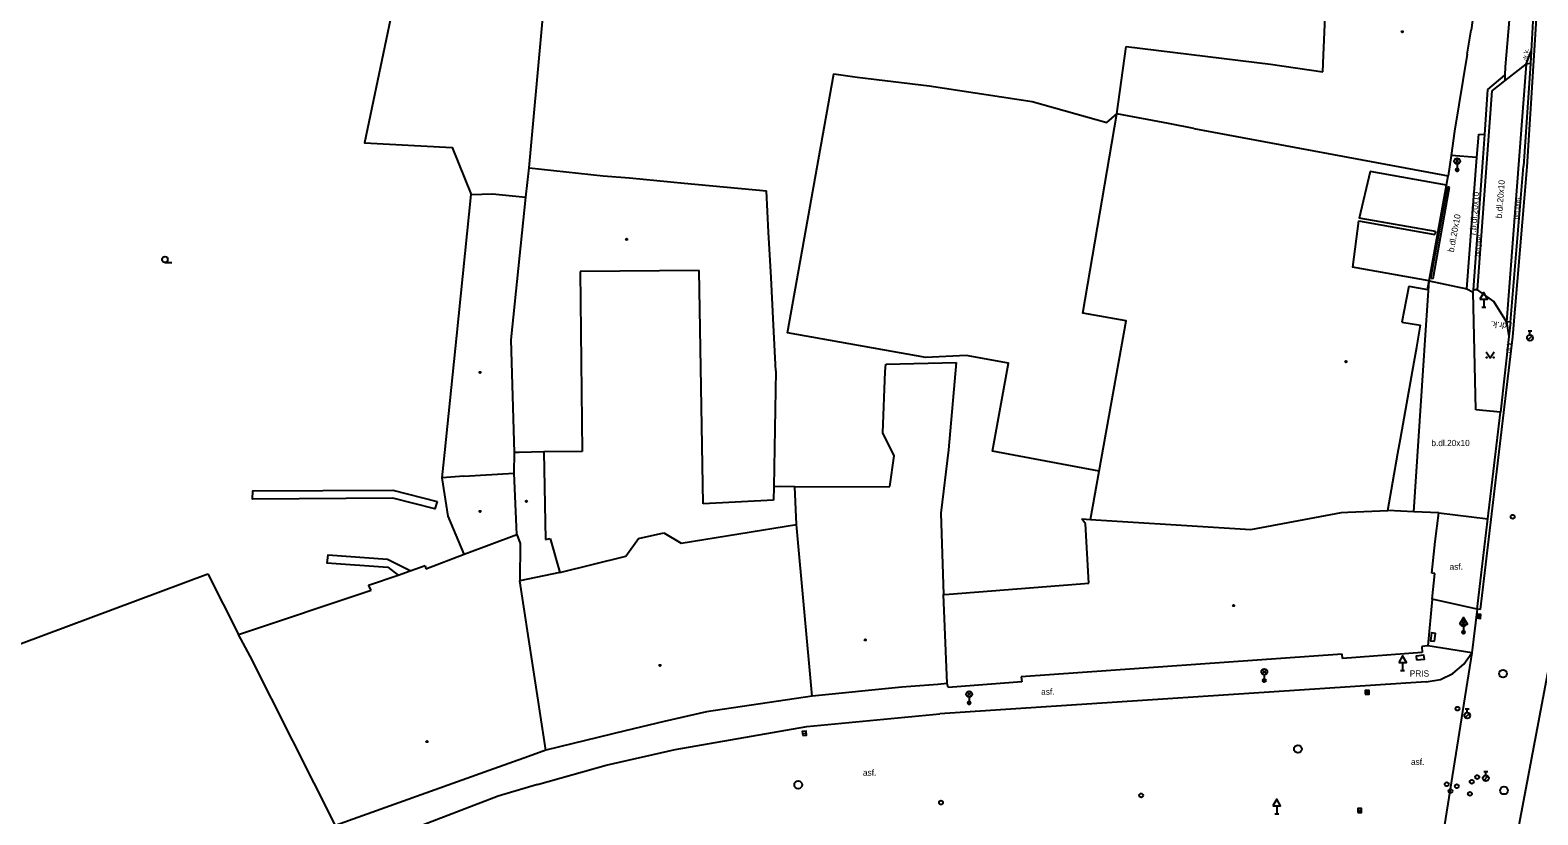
# Model space of a CAD drawing. Extents: x -599770 to -598493, y -1162076 to -1159209.
# Drawn here: x -599305.9 to -599208.9, y -1161758.3 to -1161707.9 of the extents above; entities that cross this region are included whole.
import ezdxf

# ---------------------------------------------------------------- set-up
doc = ezdxf.new("R2010")
doc.units = 0
doc.layers.add('Podklad', color=7, linetype='Continuous')

msp = doc.modelspace()

# ---------------------------------------------------------------- linework, layer by layer
at = {"layer": 'Podklad'}
for p, q in [((-599214.262, -1161716.42), (-599213.997, -1161716.155)), ((-599214.262, -1161716.155), (-599213.997, -1161716.42)), ((-599214.13, -1161716.475), (-599214.13, -1161716.85)), ((-599297.22, -1161722.808), (-599296.782, -1161722.808)), ((-599212.545, -1161725.68), (-599212.295, -1161725.68)), ((-599212.42, -1161725.171), (-599212.42, -1161725.68)), ((-599209.579, -1161727.786), (-599209.314, -1161727.521)), ((-599209.575, -1161727.212), (-599209.325, -1161727.212)), ((-599209.45, -1161727.462), (-599209.45, -1161727.212)), ((-599213.852, -1161746.15), (-599213.587, -1161745.885)), ((-599213.852, -1161745.885), (-599213.587, -1161746.15)), ((-599213.72, -1161746.071), (-599213.72, -1161746.58)), ((-599213.72, -1161746.205), (-599213.72, -1161746.58)), ((-599212.723, -1161745.436), (-599212.757, -1161745.684)), ((-599213.845, -1161746.58), (-599213.595, -1161746.58)), ((-599226.663, -1161749.26), (-599226.398, -1161748.995)), ((-599226.663, -1161748.995), (-599226.398, -1161749.26)), ((-599217.765, -1161749.05), (-599217.515, -1161749.05)), ((-599217.64, -1161748.541), (-599217.64, -1161749.05)), ((-599226.53, -1161749.315), (-599226.53, -1161749.69)), ((-599245.643, -1161750.7), (-599245.378, -1161750.435)), ((-599245.643, -1161750.435), (-599245.378, -1161750.7)), ((-599245.51, -1161750.755), (-599245.51, -1161751.13)), ((-599220.045, -1161750.45), (-599219.795, -1161750.45)), ((-599213.609, -1161752.076), (-599213.344, -1161751.811)), ((-599213.605, -1161751.503), (-599213.355, -1161751.503)), ((-599213.48, -1161751.753), (-599213.48, -1161751.503)), ((-599256.224, -1161753.102), (-599255.976, -1161753.078)), ((-599212.419, -1161756.116), (-599212.154, -1161755.851)), ((-599212.415, -1161755.543), (-599212.165, -1161755.543)), ((-599212.29, -1161755.793), (-599212.29, -1161755.543)), ((-599225.73, -1161757.751), (-599225.73, -1161758.26)), ((-599225.855, -1161758.26), (-599225.605, -1161758.26)), ((-599220.525, -1161758.05), (-599220.275, -1161758.05))]:
    msp.add_line(p, q, dxfattribs=at)
for points in [[(-599312.51, -1161696.41), (-599312.04, -1161696.43), (-599308.43, -1161696.69), (-599308.72, -1161701.41), (-599281.88, -1161703.13), (-599284.38, -1161715.12), (-599278.75, -1161715.42), (-599277.53, -1161718.44)], [(-599273.81, -1161716.73), (-599272.14, -1161698.58)], [(-599212.74, -1161704.28), (-599213.23, -1161707.88)], [(-599210.52, -1161704.21), (-599211.04, -1161710.23)], [(-599209.63, -1161716.66), (-599208.96, -1161706.09)], [(-599209.21, -1161706.13), (-599209.37, -1161709.22)], [(-599222.73, -1161709.48), (-599222.61, -1161707.01)], [(-599213.48, -1161709.41), (-599213.23, -1161707.88)], [(-599236.01, -1161713.26), (-599235.41, -1161708.93)], [(-599235.41, -1161708.93), (-599226.13, -1161710.06)], [(-599222.77, -1161710.55), (-599222.73, -1161709.48)], [(-599213.48, -1161709.41), (-599214.3, -1161714.37)], [(-599209.69, -1161710.05), (-599209.37, -1161709.22)], [(-599209.37, -1161709.22), (-599209.42, -1161710.01)], [(-599226.13, -1161710.06), (-599222.77, -1161710.55)], [(-599211.07, -1161711.13), (-599209.69, -1161710.05)], [(-599211.04, -1161710.23), (-599211.06, -1161710.77)], [(-599209.69, -1161710.05), (-599210.95, -1161726.62)], [(-599209.42, -1161710.01), (-599209.87, -1161716.61)], [(-599209.42, -1161710.01), (-599209.69, -1161710.05)], [(-599237.14, -1161736.23), (-599244, -1161734.94), (-599242.98, -1161729.29), (-599245.71, -1161728.8), (-599248.29, -1161728.93), (-599257.2, -1161727.33), (-599254.21, -1161710.68), (-599252.7, -1161710.89), (-599248.07, -1161711.46), (-599241.45, -1161712.45), (-599236.65, -1161713.8), (-599236.01, -1161713.26)], [(-599212.16, -1161711.69), (-599211.06, -1161710.77)], [(-599211.89, -1161711.77), (-599211.07, -1161711.13)], [(-599211.06, -1161710.77), (-599211.07, -1161711.13)], [(-599212.82, -1161724.57), (-599211.89, -1161711.77)], [(-599212.35, -1161714.57), (-599212.16, -1161711.69)], [(-599237.7, -1161739.34), (-599237.14, -1161736.23), (-599235.41, -1161726.56), (-599238.21, -1161726.06), (-599236.01, -1161713.26)], [(-599232.69, -1161713.88), (-599236.01, -1161713.26)], [(-599231.06, -1161714.19), (-599232.69, -1161713.88)], [(-599231.06, -1161714.19), (-599214.7, -1161717.24)], [(-599214.3, -1161714.37), (-599214.51, -1161715.92)], [(-599212.86, -1161716.05), (-599212.74, -1161714.56)], [(-599212.74, -1161714.56), (-599212.35, -1161714.57)], [(-599212.45, -1161716.07), (-599212.35, -1161714.57)], [(-599214.51, -1161715.92), (-599214.7, -1161717.24)], [(-599212.86, -1161716.05), (-599214.51, -1161715.92)], [(-599213.5, -1161724.51), (-599212.86, -1161716.05)], [(-599213.09, -1161724.56), (-599212.45, -1161716.07)], [(-599274.02, -1161718.6), (-599273.81, -1161716.73)], [(-599273.81, -1161716.73), (-599269.05, -1161717.23)], [(-599269.05, -1161717.23), (-599267.34, -1161717.36)], [(-599219.73, -1161716.96), (-599220.44, -1161719.95)], [(-599214.81, -1161717.83), (-599219.73, -1161716.96)], [(-599214.81, -1161717.83), (-599214.7, -1161717.24)], [(-599210.71, -1161726.65), (-599209.87, -1161716.61)], [(-599210.56, -1161727.59), (-599209.63, -1161716.66)], [(-599267.34, -1161717.36), (-599263.84, -1161717.71)], [(-599263.84, -1161717.71), (-599258.55, -1161718.2)], [(-599258.42, -1161720.87), (-599258.55, -1161718.2)], [(-599215.93, -1161723.99), (-599214.81, -1161717.83)], [(-599215.83, -1161723.81), (-599214.76, -1161717.94)], [(-599215.68, -1161723.84), (-599214.62, -1161717.96)], [(-599214.62, -1161717.96), (-599214.76, -1161717.94)], [(-599278.46, -1161727.51), (-599277.53, -1161718.44)], [(-599277.53, -1161718.44), (-599276.16, -1161718.39)], [(-599276.16, -1161718.39), (-599274.02, -1161718.6)], [(-599274.96, -1161727.79), (-599274.02, -1161718.6)], [(-599220.48, -1161720.14), (-599220.85, -1161723.12)], [(-599220.48, -1161720.14), (-599215.56, -1161721.01)], [(-599215.52, -1161720.82), (-599220.44, -1161719.95)], [(-599258.25, -1161723.78), (-599258.42, -1161720.87)], [(-599215.52, -1161720.82), (-599215.56, -1161721.01)], [(-599262.86, -1161723.32), (-599270.52, -1161723.39)], [(-599270.52, -1161723.39), (-599270.4, -1161734.96)], [(-599262.61, -1161738.34), (-599262.86, -1161723.32)], [(-599258.08, -1161726.85), (-599258.25, -1161723.78)], [(-599215.93, -1161723.99), (-599220.85, -1161723.12)], [(-599216.92, -1161738.84), (-599216.141, -1161727.154), (-599215.93, -1161723.99)], [(-599216.03, -1161724.54), (-599215.93, -1161723.99)], [(-599215.93, -1161723.99), (-599213.5, -1161724.51)], [(-599215.83, -1161723.81), (-599215.68, -1161723.84)], [(-599217.23, -1161724.34), (-599217.68, -1161726.64)], [(-599217.23, -1161724.34), (-599216.03, -1161724.54)], [(-599213.5, -1161724.51), (-599213.1, -1161724.71)], [(-599213.1, -1161724.71), (-599213.09, -1161724.56)], [(-599212.93, -1161732.29), (-599213.1, -1161724.71)], [(-599212.82, -1161724.57), (-599213.09, -1161724.56)], [(-599211.78, -1161725.32), (-599212.82, -1161724.57)], [(-599210.95, -1161726.62), (-599211.78, -1161725.32)], [(-599257.93, -1161729.78), (-599258.08, -1161726.85)], [(-599217.68, -1161726.64), (-599216.48, -1161726.84)], [(-599216.72, -1161728.25), (-599216.48, -1161726.84)], [(-599210.95, -1161726.62), (-599210.81, -1161727.57)], [(-599210.71, -1161726.65), (-599210.95, -1161726.62)], [(-599210.71, -1161726.65), (-599210.81, -1161727.57)], [(-599279.22, -1161735.03), (-599278.46, -1161727.51)], [(-599274.75, -1161735.03), (-599274.96, -1161727.79)], [(-599210.81, -1161727.57), (-599211.34, -1161732.43)], [(-599211.13, -1161732.45), (-599210.56, -1161727.59)], [(-599216.89, -1161729.19), (-599216.72, -1161728.25)], [(-599212.26, -1161728.565), (-599212.01, -1161728.94), (-599211.76, -1161728.565)], [(-599257.93, -1161729.78), (-599258.06, -1161737.24)], [(-599251.07, -1161733.76), (-599250.9, -1161729.82)], [(-599250.9, -1161729.82), (-599250.87, -1161729.34)], [(-599250.87, -1161729.34), (-599246.34, -1161729.24)], [(-599246.34, -1161729.24), (-599246.84, -1161734.85)], [(-599217.78, -1161734.15), (-599216.89, -1161729.19)], [(-599211.34, -1161732.43), (-599212.93, -1161732.29)], [(-599212.63, -1161745.12), (-599211.13, -1161732.45)], [(-599212.16, -1161739.29), (-599211.34, -1161732.43)], [(-599250.33, -1161735.25), (-599251.07, -1161733.76)], [(-599217.94, -1161735.07), (-599217.78, -1161734.15)], [(-599279.39, -1161736.66), (-599279.22, -1161735.03)], [(-599274.76, -1161736.36), (-599274.75, -1161735.03)], [(-599274.44, -1161735.03), (-599274.75, -1161735.03)], [(-599272.86, -1161734.98), (-599274.44, -1161735.03)], [(-599270.4, -1161734.96), (-599272.86, -1161734.98)], [(-599272.86, -1161734.98), (-599272.75, -1161740.63)], [(-599250.6, -1161737.21), (-599250.33, -1161735.25)], [(-599246.84, -1161734.85), (-599247.32, -1161738.93)], [(-599218.58, -1161738.76), (-599217.94, -1161735.07)], [(-599278, -1161736.55), (-599279.39, -1161736.66)], [(-599278, -1161736.55), (-599274.76, -1161736.36)], [(-599274.6, -1161740.3), (-599274.76, -1161736.36)], [(-599279.71, -1161738.19), (-599279.86, -1161738.66), (-599282.57, -1161737.96), (-599291.59, -1161738.03), (-599291.57, -1161737.49), (-599282.57, -1161737.46), (-599279.71, -1161738.19)], [(-599279.01, -1161739.12), (-599279.39, -1161736.66)], [(-599258.06, -1161737.24), (-599258.08, -1161738.09)], [(-599257.66, -1161737.22), (-599258.06, -1161737.24)], [(-599256.71, -1161737.23), (-599257.66, -1161737.22)], [(-599256.71, -1161737.23), (-599250.6, -1161737.21)], [(-599256.62, -1161739.66), (-599256.71, -1161737.23)], [(-599258.08, -1161738.09), (-599262.61, -1161738.34)], [(-599277.98, -1161741.56), (-599279.01, -1161739.12)], [(-599247.32, -1161738.93), (-599247.16, -1161744.17)], [(-599238.02, -1161739.62), (-599238.26, -1161739.3)], [(-599238.26, -1161739.3), (-599237.7, -1161739.34), (-599229.46, -1161739.85)], [(-599229.46, -1161739.85), (-599227.4, -1161739.97), (-599221.57, -1161738.88)], [(-599221.57, -1161738.88), (-599221.17, -1161738.86)], [(-599221.17, -1161738.86), (-599218.58, -1161738.76)], [(-599215.31, -1161738.91), (-599216.92, -1161738.84), (-599218.58, -1161738.76)], [(-599215.54, -1161740.76), (-599215.31, -1161738.91)], [(-599215.31, -1161738.91), (-599212.16, -1161739.29)], [(-599212.38, -1161741.1), (-599212.16, -1161739.29)], [(-599277.98, -1161741.56), (-599274.6, -1161740.3)], [(-599274.6, -1161740.3), (-599274.38, -1161740.88)], [(-599266.76, -1161740.56), (-599265.14, -1161740.19)], [(-599265.14, -1161740.19), (-599264.02, -1161740.85)], [(-599264.02, -1161740.85), (-599256.62, -1161739.66)], [(-599255.61, -1161750.7), (-599256.62, -1161739.66)], [(-599237.81, -1161743.44), (-599238.02, -1161739.62)], [(-599274.38, -1161740.88), (-599274.41, -1161743.28)], [(-599272.75, -1161740.63), (-599272.45, -1161740.56)], [(-599272.45, -1161740.56), (-599271.82, -1161742.74)], [(-599267.58, -1161741.69), (-599266.76, -1161740.56)], [(-599215.75, -1161742.79), (-599215.54, -1161740.76)], [(-599212.85, -1161745.11), (-599212.38, -1161741.1)], [(-599281.45, -1161742.64), (-599282.9, -1161741.91), (-599286.75, -1161741.64), (-599286.81, -1161742.13), (-599282.89, -1161742.41), (-599282.22, -1161742.91)], [(-599281.45, -1161742.64), (-599280.48, -1161742.3)], [(-599280.48, -1161742.3), (-599280.44, -1161742.51)], [(-599280.44, -1161742.51), (-599277.98, -1161741.56)], [(-599271.82, -1161742.74), (-599267.58, -1161741.69)], [(-599311.13, -1161749.05), (-599294.47, -1161742.83)], [(-599294.47, -1161742.83), (-599292.5, -1161746.73)], [(-599284.13, -1161743.57), (-599282.22, -1161742.91)], [(-599282.22, -1161742.91), (-599281.45, -1161742.64)], [(-599271.82, -1161742.74), (-599274.41, -1161743.28)], [(-599272.72, -1161754.17), (-599274.41, -1161743.28)], [(-599215.56, -1161742.81), (-599215.75, -1161742.79)], [(-599215.74, -1161744.45), (-599215.56, -1161742.81)], [(-599292.5, -1161746.73), (-599283.96, -1161743.88)], [(-599283.96, -1161743.88), (-599284.13, -1161743.57)], [(-599247.16, -1161744.17), (-599246.8, -1161744.13)], [(-599246.93, -1161749.89), (-599247.16, -1161744.17)], [(-599246.8, -1161744.13), (-599237.81, -1161743.44)], [(-599215.74, -1161744.45), (-599216.01, -1161747.46)], [(-599212.85, -1161745.11), (-599215.74, -1161744.45)], [(-599212.85, -1161745.11), (-599213.19, -1161747.91)], [(-599212.63, -1161745.12), (-599212.85, -1161745.11)], [(-599291.75, -1161748.13), (-599292.5, -1161746.73)], [(-599286.25, -1161759.02), (-599291.75, -1161748.13)], [(-599221.52, -1161747.99), (-599242.17, -1161749.46)], [(-599221.51, -1161748.27), (-599221.52, -1161747.99)], [(-599216.39, -1161747.9), (-599221.51, -1161748.27)], [(-599216.01, -1161747.46), (-599216.41, -1161747.5)], [(-599216.41, -1161747.5), (-599216.39, -1161747.9)], [(-599213.19, -1161747.91), (-599216.01, -1161747.46)], [(-599213.19, -1161747.91), (-599215.49, -1161762.33)], [(-599214.41, -1161749.24), (-599213.71, -1161748.63), (-599213.19, -1161747.91)], [(-599208.25, -1161748.9), (-599216.98, -1161795.06), (-599219.22, -1161805.75), (-599223.75, -1161826.67), (-599228.37, -1161848.15), (-599230.13, -1161856.32), (-599232.36, -1161866.59), (-599234.98, -1161878.77), (-599236.62, -1161886.46), (-599237.37, -1161890)], [(-599249.83, -1161750.13), (-599255.61, -1161750.7)], [(-599247.52, -1161749.94), (-599249.83, -1161750.13)], [(-599246.93, -1161749.89), (-599247.52, -1161749.94)], [(-599216.13, -1161749.78), (-599247.39, -1161751.83)], [(-599246.86, -1161750.15), (-599246.93, -1161749.89)], [(-599242.12, -1161749.77), (-599246.86, -1161750.15)], [(-599242.17, -1161749.46), (-599242.12, -1161749.77)], [(-599216.13, -1161749.78), (-599215.21, -1161749.62), (-599214.41, -1161749.24)], [(-599255.61, -1161750.7), (-599262.39, -1161751.71)], [(-599262.39, -1161751.71), (-599265.13, -1161752.33)], [(-599255.95, -1161752.64), (-599247.39, -1161751.83)], [(-599267.63, -1161752.93), (-599272.72, -1161754.17)], [(-599265.13, -1161752.33), (-599267.63, -1161752.93)], [(-599264.41, -1161754.12), (-599255.95, -1161752.64)], [(-599273.84, -1161754.57), (-599276.38, -1161755.48)], [(-599272.72, -1161754.17), (-599273.84, -1161754.57)], [(-599268.86, -1161755.13), (-599264.41, -1161754.12)], [(-599276.38, -1161755.48), (-599286.25, -1161759.02)], [(-599273.26, -1161756.37), (-599268.86, -1161755.13)], [(-599273.26, -1161756.37), (-599275.79, -1161757.12), (-599285.4, -1161760.81)]]:
    msp.add_lwpolyline(points, dxfattribs=at)
for points in [[(-599212.67, -1161725.171), (-599212.17, -1161725.171), (-599212.42, -1161724.738)], [(-599213.97, -1161746.071), (-599213.47, -1161746.071), (-599213.72, -1161745.638)], [(-599212.847, -1161745.419), (-599212.881, -1161745.667), (-599212.633, -1161745.701), (-599212.599, -1161745.453)], [(-599215.59, -1161747.165), (-599215.523, -1161746.669), (-599215.77, -1161746.635), (-599215.837, -1161747.131)], [(-599217.89, -1161748.541), (-599217.39, -1161748.541), (-599217.64, -1161748.108)], [(-599216.736, -1161748.37), (-599216.239, -1161748.319), (-599216.264, -1161748.07), (-599216.761, -1161748.121)], [(-599220.045, -1161750.575), (-599219.795, -1161750.575), (-599219.795, -1161750.325), (-599220.045, -1161750.325)], [(-599256.212, -1161753.227), (-599255.963, -1161753.202), (-599255.988, -1161752.953), (-599256.237, -1161752.978)], [(-599225.98, -1161757.751), (-599225.48, -1161757.751), (-599225.73, -1161757.318)], [(-599220.525, -1161758.175), (-599220.275, -1161758.175), (-599220.275, -1161757.925), (-599220.525, -1161757.925)]]:
    msp.add_lwpolyline(points, close=True, dxfattribs=at)
for centre, radius in [((-599217.66, -1161707.97), 0.045), ((-599217.66, -1161707.97), 0.0199), ((-599214.13, -1161716.288), 0.188), ((-599214.13, -1161716.85), 0.1), ((-599214.13, -1161716.85), 0.0723), ((-599214.13, -1161716.85), 0.0438), ((-599267.53, -1161721.32), 0.045), ((-599267.53, -1161721.32), 0.0199), ((-599297.22, -1161722.62), 0.188), ((-599209.45, -1161727.65), 0.188), ((-599276.96, -1161729.88), 0.045), ((-599221.28, -1161729.19), 0.045), ((-599221.28, -1161729.19), 0.0199), ((-599212.235, -1161728.915), 0.025), ((-599211.785, -1161728.915), 0.025), ((-599276.96, -1161729.88), 0.0199), ((-599273.98, -1161738.17), 0.045), ((-599273.98, -1161738.17), 0.0199), ((-599276.96, -1161738.82), 0.045), ((-599276.96, -1161738.82), 0.0199), ((-599210.56, -1161739.16), 0.125), ((-599228.51, -1161744.87), 0.045), ((-599228.51, -1161744.87), 0.0199), ((-599213.72, -1161746.017), 0.188), ((-599252.19, -1161747.08), 0.045), ((-599252.19, -1161747.08), 0.0199), ((-599213.72, -1161746.58), 0.1), ((-599213.72, -1161746.58), 0.0723), ((-599213.72, -1161746.58), 0.0438), ((-599265.39, -1161748.72), 0.045), ((-599265.39, -1161748.72), 0.0199), ((-599226.53, -1161749.128), 0.188), ((-599211.18, -1161749.25), 0.25), ((-599226.53, -1161749.69), 0.1), ((-599226.53, -1161749.69), 0.0723), ((-599226.53, -1161749.69), 0.0438), ((-599245.51, -1161750.567), 0.188), ((-599245.51, -1161751.13), 0.1), ((-599245.51, -1161751.13), 0.0723), ((-599245.51, -1161751.13), 0.0438), ((-599214.11, -1161751.5), 0.125), ((-599213.48, -1161751.94), 0.188), ((-599280.37, -1161753.62), 0.045), ((-599280.37, -1161753.62), 0.0199), ((-599224.37, -1161754.1), 0.25), ((-599212.84, -1161755.9), 0.125), ((-599212.29, -1161755.98), 0.188), ((-599256.5, -1161756.4), 0.25), ((-599234.45, -1161757.08), 0.125), ((-599214.8, -1161756.36), 0.125), ((-599214.56, -1161756.8), 0.125), ((-599214.15, -1161756.49), 0.125), ((-599213.31, -1161756.98), 0.125), ((-599213.19, -1161756.2), 0.125), ((-599211.12, -1161756.76), 0.25), ((-599247.32, -1161757.54), 0.125)]:
    msp.add_circle(centre, radius, dxfattribs=at)

# ---------------------------------------------------------------- texts
for s, height, rotation, p in [('dr.k.', 0.3, 85.26738, (-599209.59, -1161709.85)), ('b.dl.20x10', 0.4, 85.33625, (-599211.26, -1161719.98)), ('r.b.dl.20x10', 0.4, 85.74817, (-599212.93, -1161721.06)), ('bet.pref.', 0.3, 85, (-599210.2, -1161720.05)), ('b.dl.20x10', 0.4, 79.54865, (-599214.35, -1161722.17)), ('bet.pref.', 0.3, 85, (-599212.69, -1161722.44)), ('dr.k.', 0.4, 173, (-599210.92, -1161726.7)), ('dr.k.', 0.3, 83.53675, (-599210.69, -1161728.63)), ('b.dl.20x10', 0.4, 0.06528, (-599215.79, -1161734.62)), ('asf.', 0.4, 0.05991, (-599214.62, -1161742.57))]:
    msp.add_text(s, height=height, rotation=rotation, dxfattribs=at).set_placement(p)
for s, p in [('PRIS', (-599217.18, -1161749.44)), ('asf.', (-599240.88, -1161750.61)), ('asf.', (-599217.1, -1161755.12)), ('asf.', (-599252.34, -1161755.81))]:
    msp.add_text(s, height=0.4, dxfattribs=at).set_placement(p)

doc.saveas('drawing.dxf')
